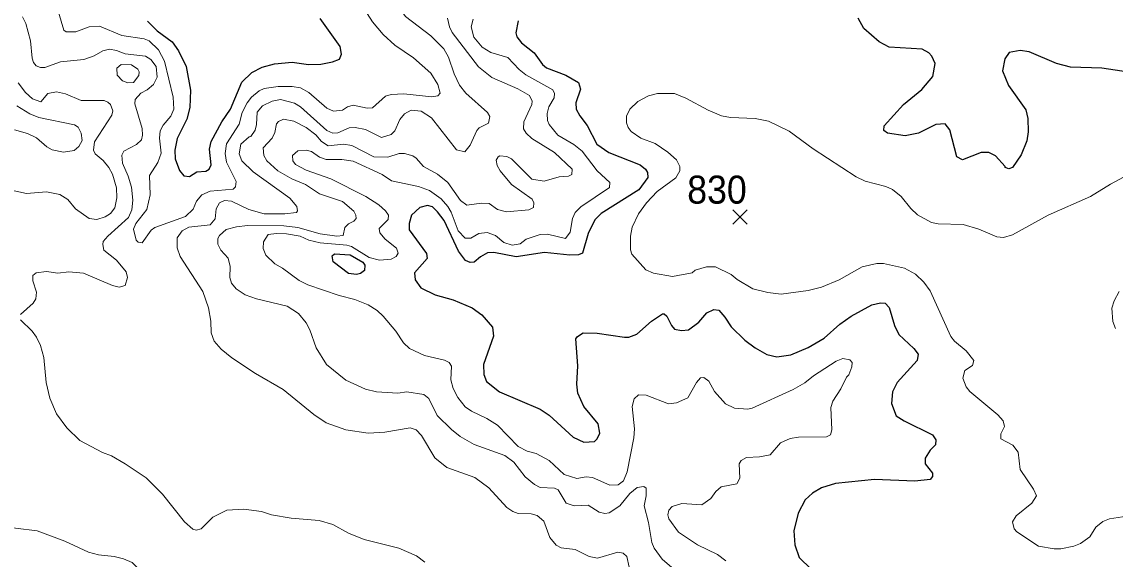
# Model space of a CAD drawing. Extents: x 265 to 291.4, y 7731.5 to 7759.6.
# Drawn here: x 271.176 to 274.292, y 7753.095 to 7754.627 of the extents above; entities that cross this region are included whole.
import ezdxf
from ezdxf.enums import TextEntityAlignment as Align

# ---------------------------------------------------------------- set-up
doc = ezdxf.new("R2010")
doc.units = 0
doc.header["$LTSCALE"] = 0.032
for name, color, linetype, lineweight in [('1', 7, 'Continuous', 25), ('2', 7, 'Continuous', 13), ('21', 7, 'Continuous', 25), ('61', 7, 'Continuous', 13)]:
    doc.layers.add(name, color=color, linetype=linetype, lineweight=lineweight)

msp = doc.modelspace()

# ---------------------------------------------------------------- linework, layer by layer
at = {"layer": '1'}
for points in [[(271.534, 7754.629), (271.5618, 7754.6012), (271.6048, 7754.5702), (271.6223, 7754.5439), (271.6446, 7754.4994), (271.6565, 7754.4326), (271.6549, 7754.3832), (271.6469, 7754.3498), (271.6191, 7754.2941), (271.6119, 7754.2607), (271.6135, 7754.2369), (271.6255, 7754.2035), (271.6382, 7754.1883), (271.6541, 7754.1859), (271.6748, 7754.1995), (271.7003, 7754.201), (271.7106, 7754.2074), (271.7162, 7754.2194), (271.7114, 7754.2639), (271.7162, 7754.2862), (271.7464, 7754.3419), (271.771, 7754.3785), (271.8029, 7754.4548), (271.8315, 7754.4826), (271.861, 7754.4978), (271.896, 7754.5073), (271.9469, 7754.5121), (271.993, 7754.5057), (272.028, 7754.5065), (272.0614, 7754.5129), (272.0813, 7754.5208), (272.0869, 7754.5344), (272.0837, 7754.5566), (272.0264, 7754.6362)], [(274.3301, 7754.4834), (274.2538, 7754.4946), (274.1647, 7754.4978), (274.1249, 7754.5081), (274.0469, 7754.5415), (274.0215, 7754.5455), (273.9897, 7754.5399), (273.9777, 7754.5216), (273.9714, 7754.4874), (273.9881, 7754.4453), (274.0374, 7754.3761), (274.0429, 7754.3514), (274.0445, 7754.3132), (274.0406, 7754.2878), (274.0246, 7754.248), (273.9992, 7754.2114), (273.9889, 7754.2082), (273.9785, 7754.2114), (273.9785, 7754.2146), (273.9514, 7754.2448), (273.9316, 7754.2543), (273.9101, 7754.2543), (273.8568, 7754.2336), (273.8409, 7754.2424), (273.821, 7754.3196), (273.8075, 7754.3363), (273.7813, 7754.3347), (273.7319, 7754.3092), (273.6937, 7754.3021), (273.6428, 7754.31), (273.6325, 7754.3172), (273.6341, 7754.3307), (273.689, 7754.3912), (273.7415, 7754.4341), (273.7725, 7754.4715), (273.7788, 7754.5081), (273.7693, 7754.5288), (273.7606, 7754.5383), (273.7423, 7754.5495), (273.6476, 7754.555), (273.6198, 7754.5702), (273.576, 7754.6083), (273.5601, 7754.6378)], [(272.5904, 7754.6298), (272.584, 7754.5956), (272.5872, 7754.5845), (272.5999, 7754.567)], [(272.5999, 7754.567), (272.6365, 7754.5391), (272.6604, 7754.5057), (272.6715, 7754.4954), (272.7264, 7754.4747), (272.7622, 7754.454), (272.7686, 7754.4349)], [(272.7686, 7754.4349), (272.7551, 7754.396), (272.7558, 7754.3777), (272.7662, 7754.3586), (272.7869, 7754.3315), (272.8147, 7754.2782), (272.8489, 7754.2543), (272.938, 7754.2193), (272.9539, 7754.2074), (272.9595, 7754.1971), (272.9603, 7754.1828), (272.9348, 7754.1485), (272.8275, 7754.0809), (272.8092, 7754.0626), (272.7901, 7754.0237), (272.7742, 7753.9672), (272.7622, 7753.9632), (272.7376, 7753.9616), (272.666, 7753.9696), (272.5848, 7753.9568), (272.5212, 7753.9696), (272.5037, 7753.9688), (272.483, 7753.9568), (272.4655, 7753.9417), (272.4544, 7753.9409), (272.4409, 7753.9465), (272.4209, 7753.9728), (272.3796, 7754.0603), (272.3613, 7754.0849), (272.3462, 7754.0992), (272.3319, 7754.1032), (272.3104, 7754.0976), (272.2865, 7754.0762), (272.2802, 7754.0523), (272.2802, 7754.034), (272.3295, 7753.9664), (272.3311, 7753.9521), (272.2953, 7753.9115), (272.2969, 7753.8916), (272.3136, 7753.8685), (272.3542, 7753.8486), (272.4051, 7753.8343), (272.4592, 7753.812), (272.487, 7753.7922), (272.5172, 7753.7564), (272.5204, 7753.7309), (272.4917, 7753.6498), (272.4925, 7753.6212), (272.5005, 7753.6013), (272.5379, 7753.5726), (272.6533, 7753.5225), (272.6787, 7753.5058), (272.7479, 7753.443), (272.7774, 7753.4286), (272.8084, 7753.431), (272.8155, 7753.4382), (272.8235, 7753.4541), (272.8187, 7753.4812), (272.7781, 7753.5305), (272.7606, 7753.5687), (272.7582, 7753.5941), (272.7606, 7753.6466), (272.7551, 7753.723), (272.7598, 7753.7301), (272.7758, 7753.7405), (272.8155, 7753.7397), (272.8935, 7753.7277), (272.9062, 7753.7285), (272.9293, 7753.7365), (272.9706, 7753.7739), (273.0017, 7753.7945), (273.0072, 7753.7945), (273.0144, 7753.7882), (273.0279, 7753.7612), (273.0367, 7753.7508), (273.0558, 7753.7468), (273.0764, 7753.7492), (273.1059, 7753.7707), (273.1281, 7753.7977), (273.1488, 7753.8073), (273.1624, 7753.8049), (273.1798, 7753.785), (273.1973, 7753.758), (273.2371, 7753.7198), (273.2666, 7753.6975), (273.2992, 7753.6784), (273.3278, 7753.672), (273.3676, 7753.6776), (273.4169, 7753.6991), (273.4631, 7753.7253), (273.5076, 7753.7651), (273.5394, 7753.7882), (273.5983, 7753.82), (273.6237, 7753.8264), (273.6365, 7753.8248)], [(273.6365, 7753.8248), (273.6476, 7753.8128), (273.6635, 7753.7612), (273.6754, 7753.7357), (273.7184, 7753.6959), (273.7303, 7753.6792), (273.7279, 7753.6617)], [(273.7279, 7753.6617), (273.6706, 7753.5989), (273.6571, 7753.5718), (273.6547, 7753.5392), (273.6675, 7753.5042), (273.6906, 7753.4891), (273.7717, 7753.4501), (273.7812, 7753.4358), (273.7796, 7753.4215), (273.7645, 7753.4064), (273.7502, 7753.3833), (273.751, 7753.3674), (273.7717, 7753.3403), (273.7717, 7753.3308), (273.7653, 7753.3228), (273.7208, 7753.3172), (273.6062, 7753.3228), (273.4949, 7753.3109), (273.4551, 7753.2982), (273.4296, 7753.2838), (273.409, 7753.2648), (273.3883, 7753.2266), (273.3763, 7753.1757), (273.3787, 7753.1359), (273.3914, 7753.1001), (273.4256, 7753.0667)]]:
    msp.add_lwpolyline(points, dxfattribs=at)
msp.add_lwpolyline([(272.0634, 7753.9431), (272.0606, 7753.96), (272.0678, 7753.9656), (272.1123, 7753.9632), (272.1481, 7753.9417), (272.1537, 7753.933), (272.1529, 7753.9179), (272.141, 7753.9099), (272.1298, 7753.9067), (272.1076, 7753.9099)], close=True, dxfattribs=at)
at = {"layer": '2'}
for points in [[(272.2714, 7754.7022), (272.2595, 7754.6919), (272.2507, 7754.6776), (272.2531, 7754.664), (272.2698, 7754.6418), (272.3414, 7754.5869), (272.3788, 7754.5503)], [(271.2763, 7754.6704), (271.2961, 7754.6028), (271.3025, 7754.5988), (271.3304, 7754.5988), (271.3685, 7754.6123), (271.398, 7754.6147), (271.4616, 7754.5877), (271.5253, 7754.5781), (271.5388, 7754.5733), (271.5658, 7754.5471), (271.5833, 7754.5153), (271.608, 7754.4119), (271.6096, 7754.3776), (271.6008, 7754.3578), (271.5793, 7754.3323), (271.5706, 7754.3164), (271.5682, 7754.2949), (271.573, 7754.2528), (271.5642, 7754.2257), (271.5404, 7754.1891), (271.5419, 7754.1335), (271.5324, 7754.0921), (271.5014, 7754.0523), (271.495, 7754.0364), (271.5022, 7754.0046), (271.5078, 7753.999), (271.5189, 7753.9974), (271.5451, 7754.0332), (271.5555, 7754.0404), (271.643, 7754.0722), (271.6645, 7754.0929), (271.674, 7754.116), (271.6891, 7754.1342), (271.713, 7754.1446), (271.7782, 7754.1502), (271.7854, 7754.1565), (271.787, 7754.1716), (271.7599, 7754.2273), (271.7559, 7754.2512), (271.7599, 7754.279), (271.7957, 7754.3355), (271.8045, 7754.3681), (271.8188, 7754.396), (271.8307, 7754.4119), (271.853, 7754.4302), (271.8673, 7754.4365), (271.9071, 7754.4429), (271.9469, 7754.4429), (271.9707, 7754.4389), (271.9946, 7754.4254), (272.0455, 7754.3808), (272.0646, 7754.3721), (272.0901, 7754.3753), (272.1044, 7754.3848), (272.1203, 7754.3896), (272.1601, 7754.3808), (272.176, 7754.3816), (272.2126, 7754.415), (272.2285, 7754.4198), (272.2651, 7754.4214), (272.3446, 7754.4135), (272.3621, 7754.4158), (272.3685, 7754.4238), (272.3621, 7754.4485), (272.3414, 7754.4803), (272.2929, 7754.524), (272.2388, 7754.5606), (272.2062, 7754.5909), (272.1752, 7754.6267), (272.1608, 7754.6505)], [(271.4457, 7754.5455), (271.4266, 7754.5487), (271.4075, 7754.5447), (271.3821, 7754.5304), (271.3534, 7754.5192), (271.2866, 7754.5129), (271.2421, 7754.497), (271.2293, 7754.497), (271.2174, 7754.5017), (271.2094, 7754.5113), (271.2055, 7754.5232), (271.2007, 7754.5726), (271.188, 7754.6219), (271.1784, 7754.641)], [(272.3891, 7754.6378), (272.3947, 7754.6123), (272.4027, 7754.5964), (272.4774, 7754.4986), (272.5156, 7754.4683), (272.5896, 7754.4357), (272.623, 7754.4174), (272.6302, 7754.4007), (272.6294, 7754.3912), (272.6071, 7754.3419), (272.6063, 7754.322), (272.6135, 7754.31), (272.6294, 7754.2941), (272.6946, 7754.2543), (272.7447, 7754.2074), (272.7439, 7754.1915), (272.7344, 7754.1867), (272.7073, 7754.1851), (272.6644, 7754.1724), (272.6294, 7754.1788), (272.5713, 7754.2361), (272.5586, 7754.2432), (272.5387, 7754.2448), (272.5339, 7754.2424), (272.5284, 7754.2329), (272.5307, 7754.2178), (272.5395, 7754.2019), (272.5713, 7754.1637), (272.6302, 7754.1215), (272.6357, 7754.1112), (272.6342, 7754.0976), (272.6214, 7754.0913), (272.5578, 7754.0857), (272.5315, 7754.0921), (272.5085, 7754.1088), (272.4862, 7754.1096), (272.4448, 7754.1048), (272.4265, 7754.1175), (272.3899, 7754.1692), (272.3605, 7754.1931), (272.3207, 7754.2146), (272.3, 7754.2385), (272.2905, 7754.2448), (272.2666, 7754.2512), (272.2515, 7754.2512), (272.2189, 7754.2416), (272.1791, 7754.2424), (272.1171, 7754.2742), (272.0932, 7754.2782), (272.0495, 7754.2734), (272.0304, 7754.2862), (272.0137, 7754.3045), (271.9866, 7754.3259), (271.9516, 7754.3442), (271.9222, 7754.3498), (271.9079, 7754.3427), (271.9023, 7754.3363), (271.8975, 7754.3116), (271.8896, 7754.2957), (271.8641, 7754.2679), (271.8657, 7754.2464), (271.8745, 7754.2305), (271.9055, 7754.2019), (271.9453, 7754.1796), (271.985, 7754.1629), (272.0248, 7754.1366), (272.0901, 7754.1151)], [(271.9564, 7754.2201), (271.9484, 7754.2305), (271.9476, 7754.2456), (271.9628, 7754.2591), (271.9866, 7754.2607), (272.0017, 7754.2575), (272.0248, 7754.2416), (272.0439, 7754.2345), (272.0885, 7754.2345), (272.1203, 7754.2297), (272.203, 7754.1915), (272.2301, 7754.174), (272.3064, 7754.1573), (272.3382, 7754.1462), (272.3709, 7754.1223), (272.3899, 7754.1008), (272.3995, 7754.0841), (272.4202, 7754.0316), (272.4393, 7754.0101), (272.456, 7754.0101), (272.4782, 7754.0237), (272.5021, 7754.0268), (272.526, 7754.0181), (272.5498, 7753.9982), (272.5737, 7753.9902), (272.596, 7753.9942), (272.6135, 7754.007), (272.6533, 7754.0205), (272.6739, 7754.0213), (272.7256, 7754.0093), (272.7392, 7754.0276), (272.7455, 7754.0666), (272.7535, 7754.0833), (272.7694, 7754.1), (272.8513, 7754.1549), (272.8521, 7754.1692), (272.8155, 7754.2026), (272.7734, 7754.2583), (272.7495, 7754.2774), (272.7042, 7754.3037), (272.6795, 7754.3339), (272.6747, 7754.3458), (272.6731, 7754.3657), (272.6779, 7754.3848), (272.6938, 7754.4103), (272.6946, 7754.423), (272.6898, 7754.4333), (272.6127, 7754.4763), (272.5936, 7754.4914), (272.561, 7754.5256), (272.5132, 7754.5399), (272.4878, 7754.555), (272.4647, 7754.5829), (272.4568, 7754.6123), (272.4623, 7754.6346)], [(271.5515, 7754.4485), (271.5618, 7754.4691), (271.5595, 7754.4994), (271.5443, 7754.5192), (271.5284, 7754.5296), (271.4712, 7754.536), (271.4457, 7754.5455)], [(272.3788, 7754.5503), (272.3923, 7754.5264), (272.4082, 7754.4787), (272.4233, 7754.4469), (272.4416, 7754.4238), (272.5029, 7754.3689), (272.5101, 7754.357), (272.5061, 7754.3379), (272.4798, 7754.3244), (272.4727, 7754.3172), (272.4536, 7754.275), (272.4385, 7754.2567), (272.4154, 7754.2623), (272.3438, 7754.353), (272.3144, 7754.3721), (272.2857, 7754.3753), (272.2666, 7754.3649), (272.2539, 7754.3482), (272.2388, 7754.3164), (272.2285, 7754.3061), (272.2014, 7754.2973), (272.1553, 7754.3204), (272.1266, 7754.3259), (272.1091, 7754.3244), (272.0773, 7754.3108), (272.063, 7754.3092), (272.0455, 7754.3172), (271.9707, 7754.3848), (271.9532, 7754.3952), (271.9135, 7754.4055), (271.8896, 7754.4007), (271.8617, 7754.3872), (271.8466, 7754.3697), (271.845, 7754.3339), (271.8411, 7754.318), (271.8291, 7754.2997), (271.8243, 7754.2989), (271.8005, 7754.2782), (271.7957, 7754.2504), (271.8037, 7754.2305), (271.8355, 7754.1995), (271.9405, 7754.1247), (271.9596, 7754.1008), (271.962, 7754.0881), (271.9588, 7754.0833), (271.9262, 7754.0793), (271.8673, 7754.0793), (271.8228, 7754.0921), (271.7734, 7754.1159), (271.7543, 7754.1175), (271.74, 7754.1112), (271.7305, 7754.0937), (271.7273, 7754.0658), (271.713, 7754.0483), (271.6525, 7754.0412), (271.6334, 7754.0316), (271.6191, 7754.0117), (271.6191, 7753.9823), (271.6271, 7753.9584), (271.6923, 7753.8582), (271.7082, 7753.8121), (271.7146, 7753.7739), (271.7162, 7753.7405), (271.7241, 7753.7166), (271.744, 7753.6935), (271.775, 7753.6689), (271.8419, 7753.6243), (271.9214, 7753.579), (272.0089, 7753.5074), (272.0439, 7753.4843), (272.0996, 7753.4636), (272.1632, 7753.4541), (272.211, 7753.4573), (272.2826, 7753.47), (272.3001, 7753.4636), (272.3152, 7753.4477), (272.3533, 7753.3841), (272.3876, 7753.3562), (272.4671, 7753.3276), (272.5069, 7753.2982), (272.5586, 7753.2425), (272.5753, 7753.2314), (272.5912, 7753.2258), (272.6278, 7753.2242), (272.6453, 7753.2194), (272.6636, 7753.2035), (272.6811, 7753.1566), (272.6994, 7753.1351), (272.7137, 7753.128), (272.7535, 7753.1224), (272.7933, 7753.1033), (272.8171, 7753.0977), (272.8744, 7753.1152), (272.8903, 7753.112), (272.9006, 7753.1033)], [(271.1323, 7754.1501), (271.1896, 7754.1374), (271.2468, 7754.1422), (271.285, 7754.135), (271.3073, 7754.1207), (271.3288, 7754.0937), (271.3678, 7754.0666), (271.39, 7754.0634), (271.4139, 7754.0714), (271.429, 7754.0809), (271.4409, 7754.0969), (271.4473, 7754.1255), (271.4457, 7754.1541), (271.4346, 7754.1923), (271.4242, 7754.2122), (271.4083, 7754.2321), (271.3852, 7754.2504), (271.3805, 7754.2607), (271.3837, 7754.2846), (271.433, 7754.361), (271.4354, 7754.3737), (271.429, 7754.3912), (271.4218, 7754.3983), (271.4107, 7754.4023), (271.3455, 7754.4023), (271.3009, 7754.4214), (271.2755, 7754.4278), (271.25, 7754.423), (271.2301, 7754.3991), (271.2063, 7754.4079), (271.1864, 7754.4254), (271.1657, 7754.4532)], [(271.1721, 7753.793), (271.2087, 7753.8248), (271.2166, 7753.8375), (271.2182, 7753.8566), (271.2079, 7753.8884), (271.2079, 7753.9036), (271.2174, 7753.9115), (271.2468, 7753.9155), (271.2787, 7753.9107), (271.3105, 7753.9139), (271.3518, 7753.9107), (271.4346, 7753.8757), (271.4537, 7753.8709), (271.4704, 7753.8749), (271.4775, 7753.898), (271.4735, 7753.9147), (271.4465, 7753.9473), (271.4099, 7753.9759), (271.4067, 7753.9919), (271.4083, 7754.0006), (271.421, 7754.0157), (271.4807, 7754.069), (271.4902, 7754.0913), (271.4926, 7754.1191), (271.4887, 7754.1557), (271.4791, 7754.1875), (271.4632, 7754.2241), (271.4616, 7754.2472), (271.4672, 7754.2583), (271.503, 7754.2774), (271.5173, 7754.2909), (271.5205, 7754.3037), (271.5189, 7754.3228), (271.4982, 7754.3928), (271.499, 7754.4055), (271.5157, 7754.4238), (271.5332, 7754.4333), (271.5515, 7754.4485)], [(273.8679, 7753.6888), (273.8338, 7753.7166), (273.8234, 7753.7301), (273.7645, 7753.8598), (273.747, 7753.8853), (273.7232, 7753.9075), (273.6914, 7753.925), (273.6317, 7753.9378), (273.6126, 7753.9378), (273.5712, 7753.9282), (273.5052, 7753.8916), (273.4551, 7753.8709), (273.4169, 7753.8614), (273.3406, 7753.8502), (273.3024, 7753.855), (273.2594, 7753.8662), (273.2149, 7753.8924), (273.1974, 7753.9067), (273.1528, 7753.9282), (273.1274, 7753.9282), (273.0955, 7753.9187), (273.0868, 7753.9115), (273.0303, 7753.9012), (272.9762, 7753.9107), (272.9547, 7753.9203), (272.915, 7753.9648), (272.911, 7753.9775), (272.911, 7754.0157), (272.9158, 7754.0412), (272.934, 7754.0794), (272.9563, 7754.1112), (272.9873, 7754.143), (273.0399, 7754.182), (273.051, 7754.2019), (273.051, 7754.2146), (273.0422, 7754.2337), (273.0176, 7754.2559), (272.981, 7754.2806), (272.9404, 7754.2949), (272.9126, 7754.314), (272.9038, 7754.326), (272.8998, 7754.3387), (272.8998, 7754.3578), (272.9094, 7754.3785), (272.9317, 7754.3999), (272.9619, 7754.4158), (272.9874, 7754.423), (273.0367, 7754.423), (273.0685, 7754.4095), (273.1321, 7754.3753), (273.1703, 7754.3594), (273.1958, 7754.3546), (273.2658, 7754.3514), (273.304, 7754.3442), (273.3628, 7754.3156), (273.4312, 7754.2647), (273.5537, 7754.1851), (273.5792, 7754.1732), (273.6381, 7754.1573), (273.6572, 7754.1486), (273.6826, 7754.1295), (273.7096, 7754.0953), (273.7287, 7754.077), (273.7685, 7754.0547), (273.7876, 7754.0515), (273.8592, 7754.0491), (273.9038, 7754.0364), (273.9547, 7754.0141), (273.9738, 7754.0125), (273.9992, 7754.0197), (274.101, 7754.0762), (274.222, 7754.1287), (274.2784, 7754.1645), (274.3285, 7754.1907)], [(271.1617, 7754.388), (271.1991, 7754.3649), (271.2246, 7754.3546), (271.3264, 7754.3331), (271.3367, 7754.3267), (271.3455, 7754.31), (271.3487, 7754.2886), (271.3391, 7754.2719), (271.3256, 7754.2599), (271.2946, 7754.2559), (271.2627, 7754.2623), (271.2476, 7754.2703), (271.2182, 7754.2965), (271.1927, 7754.3084), (271.1554, 7754.3188)], [(272.2213, 7754.0754), (272.2125, 7754.0881), (272.1935, 7754.1056), (272.1569, 7754.1287), (272.0566, 7754.1796), (271.9866, 7754.2042), (271.9564, 7754.2201)], [(272.0901, 7754.1151), (272.1227, 7754.0873), (272.1282, 7754.0762), (272.129, 7754.0666), (272.1227, 7754.0587), (272.1068, 7754.0515), (272.0964, 7754.0404)], [(273.3087, 7753.3928), (273.3381, 7753.4271), (273.366, 7753.439), (273.3899, 7753.443), (273.4694, 7753.4438), (273.4805, 7753.4501), (273.4845, 7753.4637), (273.4821, 7753.5273), (273.4877, 7753.5456), (273.51, 7753.5806), (273.5267, 7753.614), (273.533, 7753.6203), (273.5418, 7753.6434), (273.5426, 7753.6554), (273.5362, 7753.6633), (273.5156, 7753.6673), (273.4965, 7753.6593), (273.4328, 7753.618), (273.4074, 7753.5981), (273.374, 7753.579), (273.2578, 7753.5257), (273.2451, 7753.5233), (273.2069, 7753.5257), (273.1814, 7753.5376), (273.1504, 7753.5734), (273.1345, 7753.6028), (273.1194, 7753.6132), (273.1099, 7753.6124), (273.0987, 7753.5989), (273.0741, 7753.5551), (273.0415, 7753.5408), (273.0192, 7753.5384), (272.9555, 7753.5631), (272.934, 7753.5639), (272.9213, 7753.5527), (272.9158, 7753.5305), (272.9221, 7753.4668), (272.9205, 7753.4414), (272.9014, 7753.3443), (272.8911, 7753.3189), (272.876, 7753.3069), (272.8521, 7753.3061), (272.8028, 7753.3276), (272.7845, 7753.33), (272.7583, 7753.3252), (272.7217, 7753.3368), (272.6787, 7753.3769), (272.6421, 7753.3968), (272.6167, 7753.4032), (272.5912, 7753.4167), (272.5323, 7753.4772), (272.5013, 7753.4963), (272.4576, 7753.5169), (272.4401, 7753.5297), (272.4186, 7753.5559), (272.4051, 7753.5814), (272.3987, 7753.6068), (272.4011, 7753.645), (272.3939, 7753.6562), (272.3812, 7753.6625), (272.3239, 7753.676), (272.281, 7753.6959), (272.2643, 7753.7118), (272.242, 7753.7453), (272.2062, 7753.7882), (272.1887, 7753.8041), (272.1632, 7753.82), (272.1251, 7753.8359), (272.0805, 7753.8471), (271.9914, 7753.8773), (271.9667, 7753.89), (271.919, 7753.925), (271.8975, 7753.937), (271.8721, 7753.9616), (271.8641, 7753.9807), (271.8649, 7753.9998), (271.8785, 7754.0205), (271.9023, 7754.0237), (271.931, 7754.0229), (271.9691, 7754.0157), (271.9946, 7754.0046), (272.0264, 7753.9966), (272.1028, 7753.9903), (272.1155, 7753.9863), (272.1664, 7753.9553), (272.1951, 7753.9473), (272.2285, 7753.9505), (272.2428, 7753.9584), (272.2483, 7753.9672), (272.2436, 7753.9815), (272.2118, 7754.0078), (272.1966, 7754.0253), (272.195, 7754.038), (272.2205, 7754.0634), (272.2213, 7754.0754)], [(272.0964, 7754.0404), (272.0916, 7754.0181), (272.0741, 7754.0157), (272.0264, 7754.0229), (271.9628, 7754.0404), (271.923, 7754.0459), (271.8196, 7754.0467), (271.7878, 7754.0428), (271.7583, 7754.0348), (271.74, 7754.0181), (271.7353, 7754.0094), (271.7345, 7753.9934), (271.7432, 7753.9759), (271.7639, 7753.9529), (271.7703, 7753.9298), (271.7687, 7753.898), (271.7742, 7753.8821), (271.787, 7753.8662), (271.8132, 7753.8487), (271.845, 7753.8375), (271.9325, 7753.8168), (271.9644, 7753.7954), (271.9866, 7753.7691), (271.997, 7753.7492), (272.0153, 7753.6975), (272.0447, 7753.6498), (272.0996, 7753.6052), (272.1553, 7753.5798), (272.1871, 7753.5718), (272.2476, 7753.5686), (272.273, 7753.5718), (272.3223, 7753.5647), (272.3359, 7753.5535), (272.3597, 7753.505), (272.4003, 7753.4644), (272.4257, 7753.4453), (272.4655, 7753.4223), (272.553, 7753.3905), (272.5785, 7753.3714), (272.6111, 7753.33), (272.6373, 7753.3077), (272.6533, 7753.2998), (272.6946, 7753.2974), (272.705, 7753.2926), (272.728, 7753.2544), (272.7503, 7753.2473), (272.7901, 7753.2489), (272.8219, 7753.229), (272.8378, 7753.225), (272.8505, 7753.2274), (272.88, 7753.2473), (272.9086, 7753.2823), (272.9301, 7753.2998), (272.9484, 7753.3021), (272.9555, 7753.2974), (272.9555, 7753.2759), (272.95, 7753.2473), (272.9619, 7753.1996), (272.9714, 7753.1423), (272.9786, 7753.1264), (273.0009, 7753.0953), (273.055, 7753.0484)], [(274.2927, 7753.7532), (274.2856, 7753.7723), (274.2824, 7753.8105), (274.2888, 7753.8312), (274.3039, 7753.8582)], [(272.3247, 7753.0866), (272.3008, 7753.1049), (272.2507, 7753.1264), (272.1521, 7753.151), (272.1076, 7753.1693), (272.063, 7753.194), (272.0232, 7753.2059), (271.9437, 7753.2123), (271.888, 7753.2218), (271.8594, 7753.2314), (271.8085, 7753.2377), (271.7607, 7753.2345), (271.7209, 7753.2147), (271.6875, 7753.1813), (271.6732, 7753.1781), (271.6637, 7753.1812), (271.6398, 7753.2019), (271.577, 7753.2807), (271.5308, 7753.3268), (271.4704, 7753.3674), (271.4314, 7753.3897), (271.4059, 7753.3992), (271.3415, 7753.4334), (271.3041, 7753.4692), (271.2755, 7753.5098), (271.2564, 7753.5543), (271.2452, 7753.5989), (271.2389, 7753.6705), (271.2293, 7753.7039), (271.2182, 7753.7278), (271.2055, 7753.7453), (271.1721, 7753.7779)], [(273.8775, 7753.5734), (273.8679, 7753.5862), (273.8576, 7753.6116), (273.8632, 7753.6331), (273.8855, 7753.6474), (273.8894, 7753.6617), (273.8679, 7753.6888)], [(274.3254, 7753.2178), (274.276, 7753.2099), (274.257, 7753.2027), (274.2371, 7753.1868), (274.2196, 7753.159), (274.1933, 7753.1399), (274.1742, 7753.1319), (274.1376, 7753.1248), (274.1185, 7753.1248), (274.074, 7753.1327), (274.0119, 7753.1733), (274.004, 7753.1813), (273.9992, 7753.2019), (274.0096, 7753.2186), (274.0549, 7753.2552), (274.0676, 7753.2759), (274.0597, 7753.295), (274.0215, 7753.3507), (274.0159, 7753.4), (274.0008, 7753.4199), (273.9658, 7753.4382), (273.9666, 7753.4525), (273.9769, 7753.4732), (273.973, 7753.4899), (273.9578, 7753.5066), (273.8775, 7753.5734)], [(273.2141, 7753.3101), (273.2228, 7753.326), (273.2204, 7753.3674), (273.226, 7753.3769), (273.2411, 7753.3849), (273.2785, 7753.3865), (273.3087, 7753.3928)], [(273.1822, 7753.0906), (273.1592, 7753.1089), (273.1019, 7753.1359), (273.0478, 7753.1725), (273.02, 7753.2099), (273.0176, 7753.2218), (273.02, 7753.2346), (273.0295, 7753.2457), (273.0574, 7753.2536), (273.1138, 7753.2497), (273.1401, 7753.2679), (273.1536, 7753.2886), (273.1695, 7753.3014), (273.2141, 7753.3101)], [(271.5507, 7752.7716), (271.5475, 7752.836), (271.538, 7752.8989), (271.5332, 7752.9951), (271.5268, 7753.0325), (271.5157, 7753.0611), (271.4903, 7753.0858), (271.4664, 7753.0961), (271.4393, 7753.1025), (271.3948, 7753.1073), (271.3662, 7753.1152), (271.2985, 7753.147), (271.2198, 7753.1757), (271.0957, 7753.1916)], [(272.9006, 7753.1033), (272.907, 7753.0723), (272.9158, 7753.0484), (272.9221, 7753.0007), (272.9285, 7752.9816), (272.9404, 7752.9625), (272.9762, 7752.9315)]]:
    msp.add_lwpolyline(points, dxfattribs=at)
msp.add_lwpolyline([(271.4781, 7754.4535), (271.495, 7754.454), (271.5093, 7754.4739), (271.5109, 7754.4843), (271.507, 7754.4922), (271.4887, 7754.5041), (271.4592, 7754.5057), (271.4473, 7754.4946), (271.4481, 7754.4747), (271.4632, 7754.4588)], close=True, dxfattribs=at)
at = {"layer": '21'}
for p, q in [((273.2023, 7754.0911), (273.2435, 7754.0499)), ((273.2435, 7754.0911), (273.2023, 7754.0499))]:
    msp.add_line(p, q, dxfattribs=at)

# ---------------------------------------------------------------- texts
at = {"layer": '61', "width": 0.95}
msp.add_text('830', height=0.08, dxfattribs=at).set_placement((273.1573, 7754.1087), align=Align.CENTER)

doc.saveas('drawing.dxf')
